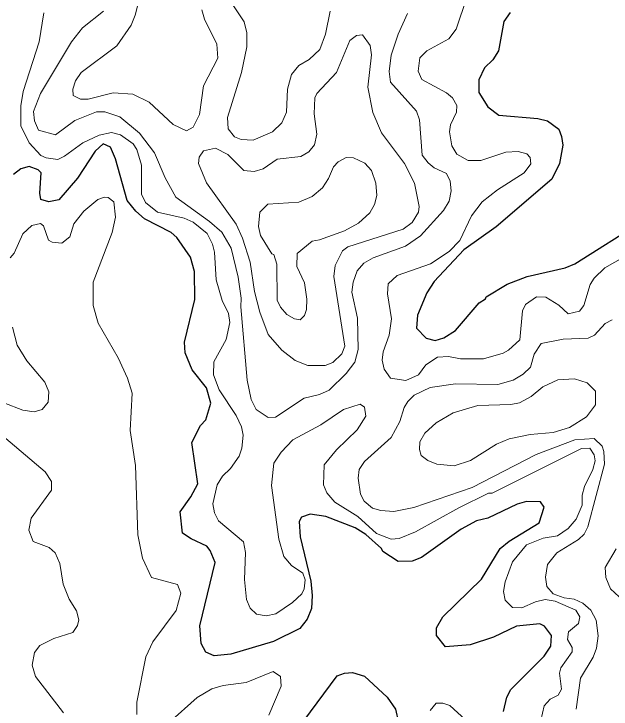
# Model space of a CAD drawing. Extents: x 763.2 to 816.8, y 7896.5 to 7952.7.
# Drawn here: x 769.673 to 772.041, y 7916.968 to 7919.723 of the extents above; entities that cross this region are included whole.
import ezdxf

# ---------------------------------------------------------------- set-up
doc = ezdxf.new("R2010")
doc.units = 0
doc.header["$LTSCALE"] = 0.064
doc.layers.add('1', color=7, linetype='Continuous', lineweight=25)
doc.layers.add('2', color=7, linetype='Continuous', lineweight=13)

msp = doc.modelspace()

# ---------------------------------------------------------------- linework, layer by layer
at = {"layer": '1'}
for points in [[(771.6404, 7919.7282), (771.6153, 7919.6938), (771.5941, 7919.5771), (771.5716, 7919.5416), (771.5393, 7919.5097), (771.516, 7919.4616), (771.5166, 7919.4123), (771.5522, 7919.3552), (771.5959, 7919.3216), (771.7506, 7919.3088), (771.7888, 7919.2988), (771.8327, 7919.2661), (771.8441, 7919.2378), (771.849, 7919.2024), (771.8358, 7919.1301), (771.8053, 7919.0684), (771.5854, 7918.8798), (771.4563, 7918.7882), (771.3396, 7918.6633), (771.3094, 7918.6173), (771.2724, 7918.5292), (771.269, 7918.4781), (771.3068, 7918.4384), (771.3426, 7918.4288), (771.3773, 7918.4392), (771.4239, 7918.4684), (771.5174, 7918.5778), (771.5424, 7918.5939), (771.5451, 7918.6019), (771.6288, 7918.6518), (771.7081, 7918.683), (771.8588, 7918.7171), (771.8974, 7918.7327), (772.1656, 7918.9012)], [(771.7761, 7917.2962), (771.7579, 7917.3058), (771.666, 7917.2973), (771.5739, 7917.253), (771.4814, 7917.2231), (771.3836, 7917.2153), (771.3478, 7917.2598), (771.3483, 7917.2899), (771.373, 7917.3343), (771.5264, 7917.4828), (771.6004, 7917.6043), (771.6361, 7917.6332), (771.7555, 7917.706), (771.7746, 7917.7685), (771.7605, 7917.7899), (771.7053, 7917.7904), (771.6683, 7917.7796), (771.5514, 7917.7245), (771.5072, 7917.7142), (771.4468, 7917.6813), (771.2886, 7917.5688), (771.2517, 7917.554), (771.197, 7917.553), (771.1359, 7917.5923), (771.1301, 7917.605), (771.0679, 7917.6597), (771.0257, 7917.687), (770.9098, 7917.7316), (770.8481, 7917.7411), (770.8137, 7917.7288), (770.8039, 7917.7119), (770.8073, 7917.6502), (770.8498, 7917.4754), (770.8561, 7917.4182), (770.8522, 7917.3668), (770.8357, 7917.3241), (770.8072, 7917.2869), (770.7019, 7917.2363), (770.5334, 7917.186), (770.4663, 7917.1795), (770.4341, 7917.1939), (770.4158, 7917.2277), (770.4095, 7917.2985), (770.4714, 7917.5488), (770.4512, 7917.5968), (770.4377, 7917.6142), (770.3757, 7917.6424), (770.3408, 7917.6656), (770.3322, 7917.7503), (770.3749, 7917.8095), (770.4025, 7917.8614), (770.3783, 7918.0249), (770.4124, 7918.0924), (770.4345, 7918.1142), (770.4535, 7918.1806), (770.4368, 7918.2414), (770.3795, 7918.3123), (770.3515, 7918.3803), (770.3487, 7918.4217), (770.3897, 7918.5918), (770.389, 7918.7026), (770.3727, 7918.7591), (770.3185, 7918.8377), (770.2969, 7918.8575), (770.1909, 7918.9116), (770.1559, 7918.9416), (770.1221, 7918.9842), (770.0764, 7919.1482), (770.0562, 7919.1948), (770.0275, 7919.2081), (769.9951, 7919.1796), (769.9257, 7919.0719), (769.8515, 7918.987), (769.8118, 7918.9789), (769.7803, 7918.9875), (769.7752, 7919.0125), (769.7813, 7919.0938), (769.7698, 7919.1053), (769.7339, 7919.1182), (769.7011, 7919.1086), (769.6709, 7919.0868)], [(771.627, 7917.0159), (771.6433, 7917.0455), (771.775, 7917.1777), (771.8011, 7917.2172), (771.8038, 7917.2592), (771.7761, 7917.2962)], [(770.7961, 7916.8854), (770.9549, 7917.0993), (770.983, 7917.1101), (771.0151, 7917.1134), (771.0628, 7917.0989), (771.1533, 7917.0155), (771.1862, 7916.968), (771.1979, 7916.9149)], [(771.6141, 7916.958), (771.627, 7917.0159)]]:
    msp.add_lwpolyline(points, dxfattribs=at)
at = {"layer": '2'}
for points in [[(770.4181, 7919.7395), (770.429, 7919.7027), (770.4769, 7919.6027), (770.4816, 7919.5483), (770.424, 7919.4384), (770.4092, 7919.3241), (770.384, 7919.2744), (770.3573, 7919.26), (770.3049, 7919.2848), (770.2088, 7919.3731), (770.145, 7919.4047), (770.0659, 7919.411), (769.9673, 7919.3848), (769.9366, 7919.3851), (769.9084, 7919.4), (769.9065, 7919.4249), (769.9173, 7919.4584), (769.9394, 7919.4913), (770.0805, 7919.5968), (770.1381, 7919.679), (770.1542, 7919.7179), (770.175, 7919.8014)], [(771.7451, 7918.6025), (771.7013, 7918.571), (771.6895, 7918.5459), (771.6781, 7918.4321), (771.6337, 7918.3906), (771.6121, 7918.3781), (771.5344, 7918.356), (771.4438, 7918.356), (771.3964, 7918.3658), (771.3519, 7918.3626), (771.3063, 7918.3323), (771.2768, 7918.2924), (771.2264, 7918.2706), (771.1655, 7918.2791), (771.1407, 7918.3153), (771.1326, 7918.3504), (771.1375, 7918.3839), (771.1605, 7918.4504), (771.1701, 7918.5141), (771.154, 7918.6134), (771.1561, 7918.6537), (771.193, 7918.687), (771.3241, 7918.7322), (771.3992, 7918.7821), (771.4411, 7918.8255), (771.4872, 7918.9224), (771.5298, 7918.9782), (771.5905, 7919.0261), (771.6957, 7919.0935), (771.7223, 7919.1292), (771.7194, 7919.1536), (771.7059, 7919.1691), (771.6726, 7919.1777), (771.6235, 7919.1758), (771.5239, 7919.1416), (771.4739, 7919.1422), (771.4296, 7919.167), (771.4086, 7919.1999), (771.4003, 7919.256), (771.4036, 7919.2841), (771.4282, 7919.3339), (771.4295, 7919.3605), (771.4122, 7919.3908), (771.3884, 7919.4101), (771.2898, 7919.4628), (771.2759, 7919.4963), (771.2829, 7919.5486), (771.3101, 7919.5775), (771.3969, 7919.6247), (771.4269, 7919.6633), (771.4686, 7919.7893)], [(770.5442, 7919.7546), (770.5854, 7919.6915), (770.5968, 7919.6477), (770.5965, 7919.5921), (770.5751, 7919.491), (770.5193, 7919.3127), (770.5225, 7919.2675), (770.5476, 7919.2366), (770.5745, 7919.2253), (770.6214, 7919.2224), (770.6977, 7919.2563), (770.7354, 7919.2918), (770.7543, 7919.3332), (770.7576, 7919.4246), (770.7733, 7919.4828), (770.8027, 7919.5185), (770.8436, 7919.5426)], [(769.7912, 7919.7269), (769.7731, 7919.6126), (769.7103, 7919.4159), (769.7011, 7919.3594), (769.7009, 7919.2791), (769.7337, 7919.2128), (769.7794, 7919.1623), (769.8003, 7919.1529), (769.8468, 7919.1464), (769.874, 7919.1589), (769.9459, 7919.2122), (770.0113, 7919.2424), (770.0594, 7919.2532), (770.0961, 7919.2446), (770.1461, 7919.2088), (770.1609, 7919.186), (770.1795, 7919.1244), (770.1794, 7919.0089), (770.1949, 7918.9764), (770.2426, 7918.9378), (770.3475, 7918.9141), (770.3843, 7918.8985), (770.439, 7918.8525), (770.4602, 7918.8105), (770.4683, 7918.7793), (770.4754, 7918.6693), (770.4984, 7918.5871), (770.5234, 7918.5363), (770.5294, 7918.4997), (770.5142, 7918.4326), (770.4654, 7918.3445), (770.4637, 7918.2927)], [(771.234, 7919.7244), (771.1966, 7919.6428), (771.1686, 7919.56), (771.1605, 7919.4949), (771.1654, 7919.4531), (771.2685, 7919.3377), (771.2806, 7919.3028), (771.2917, 7919.1639), (771.3155, 7919.1327), (771.3392, 7919.1136), (771.3875, 7919.0901), (771.4022, 7919.0604), (771.4069, 7919.0223), (771.3983, 7918.9816), (771.3764, 7918.9437), (771.2853, 7918.8442), (771.2261, 7918.803), (771.0974, 7918.7566), (771.0597, 7918.7351), (771.0343, 7918.7046), (771.0175, 7918.66), (771.0127, 7918.6207), (771.0357, 7918.5174), (771.0373, 7918.3929), (771.024, 7918.3435), (770.9906, 7918.2981), (770.9234, 7918.2326), (770.885, 7918.2149), (770.8239, 7918.2007), (770.7107, 7918.1246), (770.6811, 7918.1242), (770.6338, 7918.1552), (770.6142, 7918.1956), (770.5984, 7918.2723), (770.5722, 7918.5624), (770.5737, 7918.597), (770.5621, 7918.6804), (770.5344, 7918.7942), (770.4968, 7918.8583), (770.4488, 7918.8999), (770.3148, 7918.9965), (770.2721, 7919.0729), (770.2301, 7919.1728), (770.1705, 7919.2506), (770.0928, 7919.3153), (770.033, 7919.3353), (770.0007, 7919.335), (769.9148, 7919.3009), (769.8377, 7919.2436), (769.7703, 7919.2623), (769.7546, 7919.3), (769.7504, 7919.3364), (769.7784, 7919.4078), (769.9017, 7919.6132), (769.9455, 7919.6686), (770.0287, 7919.7339)], [(770.8436, 7919.5426), (770.8865, 7919.5819), (770.9088, 7919.6429), (770.927, 7919.7343)], [(769.6577, 7918.7566), (769.6746, 7918.775), (769.7084, 7918.8518), (769.7443, 7918.885), (769.7785, 7918.8929), (769.7898, 7918.8829), (769.8108, 7918.8266), (769.8243, 7918.8183), (769.8626, 7918.815), (769.8946, 7918.8395), (769.911, 7918.8907), (769.9507, 7918.9408), (770.0056, 7918.9878), (770.0319, 7918.9967), (770.0461, 7918.995)], [(770.0461, 7918.995), (770.069, 7918.9778), (770.0757, 7918.9171), (770.0626, 7918.8573), (769.9871, 7918.66), (769.9872, 7918.5673)], [(772.2445, 7918.8469), (772.0156, 7918.7163), (771.9734, 7918.676), (771.9582, 7918.651), (771.9325, 7918.5676)], [(771.9325, 7918.5676), (771.9154, 7918.5448), (771.8703, 7918.5339), (771.833, 7918.5689), (771.7824, 7918.6001), (771.7451, 7918.6025)], [(769.9872, 7918.5673), (770.0074, 7918.4976), (770.0859, 7918.3603), (770.1232, 7918.2794), (770.1413, 7918.2203), (770.1333, 7918.0724), (770.1547, 7917.9329), (770.1646, 7917.6583), (770.1824, 7917.5662), (770.2184, 7917.4893), (770.3215, 7917.4621), (770.3352, 7917.4274), (770.3158, 7917.3591), (770.2241, 7917.2341), (770.196, 7917.175), (770.1597, 7916.9951), (770.1597, 7916.9461)], [(772.0451, 7918.5104), (772.0164, 7918.4958), (771.9743, 7918.4501), (771.9492, 7918.4382), (771.8501, 7918.4347), (771.7637, 7918.4166), (771.7362, 7918.3743), (771.7209, 7918.3228), (771.6925, 7918.295), (771.6525, 7918.2714), (771.591, 7918.2542), (771.4234, 7918.2572), (771.3235, 7918.2421), (771.2597, 7918.2116), (771.2348, 7918.1872), (771.2204, 7918.1628), (771.2028, 7918.1072), (771.1682, 7918.0441), (771.0623, 7917.9489), (771.0423, 7917.9172), (771.0373, 7917.883), (771.0468, 7917.82), (771.062, 7917.7923), (771.0952, 7917.7647), (771.1275, 7917.7545), (771.1791, 7917.7516), (771.2591, 7917.7671), (771.4901, 7917.8465), (771.7429, 7917.9766), (771.8964, 7918.0349), (771.9733, 7918.0405), (772.0045, 7918.0098), (772.0119, 7917.9888), (772.015, 7917.9382), (771.9489, 7917.6898), (771.9332, 7917.6617), (771.9113, 7917.6395), (771.8254, 7917.5873), (771.7885, 7917.5408), (771.7802, 7917.4906), (771.7853, 7917.454), (771.8113, 7917.4248), (771.854, 7917.4094), (771.8941, 7917.4041), (771.9289, 7917.3883), (771.9601, 7917.3604), (771.9809, 7917.3209), (771.9888, 7917.2582), (771.9826, 7917.2094), (771.9689, 7917.1744), (771.9193, 7917.0909), (771.9016, 7916.9679)], [(769.6329, 7918.1816), (769.7084, 7918.1521), (769.7529, 7918.1457), (769.7853, 7918.1558), (769.809, 7918.1849), (769.8111, 7918.2253), (769.7954, 7918.2642), (769.7242, 7918.3486), (769.6864, 7918.4103), (769.6679, 7918.4817)], [(770.4637, 7918.2927), (770.4864, 7918.2335), (770.5547, 7918.131), (770.5757, 7918.0867), (770.5818, 7918.0533), (770.5767, 7918.002)], [(770.5767, 7918.002), (770.5657, 7917.9705), (770.5314, 7917.9212), (770.4998, 7917.8909), (770.4794, 7917.8568), (770.4621, 7917.7813), (770.4689, 7917.7457), (770.4835, 7917.7138), (770.5834, 7917.6306), (770.5918, 7917.5885), (770.587, 7917.482), (770.5945, 7917.4021), (770.6099, 7917.3684), (770.6342, 7917.3442), (770.6726, 7917.3374), (770.711, 7917.3459), (770.777, 7917.3905), (770.8143, 7917.4248), (770.8237, 7917.444), (770.8273, 7917.4799), (770.818, 7917.5062), (770.7739, 7917.5365), (770.7433, 7917.5724), (770.7238, 7917.6421), (770.6938, 7917.8548), (770.7038, 7917.9433), (770.7322, 7917.9859), (770.7786, 7918.035), (770.8903, 7918.0943), (770.9803, 7918.1557), (771.0464, 7918.1767), (771.0634, 7918.1647), (771.0683, 7918.1284), (771.0339, 7918.075), (770.9513, 7917.9955), (770.9033, 7917.9361), (770.901, 7917.8574), (770.9141, 7917.8252), (770.9453, 7917.7876), (771.0359, 7917.7307), (771.1111, 7917.6635), (771.1681, 7917.6412), (771.2004, 7917.6447), (771.2656, 7917.6707), (771.4365, 7917.766), (771.5551, 7917.8233), (771.5689, 7917.8242), (771.9231, 7918.0009), (771.9556, 7918.0023), (771.9737, 7917.9762), (771.9768, 7917.9519), (771.9675, 7917.9179), (771.9357, 7917.8501), (771.9264, 7917.8162), (771.926, 7917.7761), (771.9015, 7917.7201), (771.8705, 7917.6839), (771.8282, 7917.6549), (771.7718, 7917.646), (771.7046, 7917.6196), (771.6499, 7917.5517), (771.6205, 7917.4728), (771.6141, 7917.4347), (771.6207, 7917.3995), (771.6496, 7917.3708), (771.6873, 7917.3695), (771.7403, 7917.3934), (771.7793, 7917.4025), (771.8192, 7917.3958), (771.9006, 7917.3604), (771.916, 7917.3342), (771.9112, 7917.3077), (771.8722, 7917.2741), (771.8672, 7917.2444), (771.8862, 7917.2117), (771.8868, 7917.1947), (771.8408, 7917.1315), (771.836, 7917.1105), (771.8439, 7917.0464), (771.8311, 7917.0238), (771.7994, 7917.0079), (771.7754, 7916.9805), (771.7621, 7916.9222)], [(769.869, 7916.9534), (769.7587, 7917.0973), (769.7455, 7917.1421), (769.7549, 7917.1926), (769.7764, 7917.2198), (769.8319, 7917.248), (769.9068, 7917.2719), (769.9249, 7917.2998), (769.9309, 7917.3223), (769.9213, 7917.3577), (769.8921, 7917.4038), (769.8689, 7917.463), (769.8548, 7917.5448), (769.8365, 7917.5871), (769.8126, 7917.608), (769.7496, 7917.6326), (769.7325, 7917.6765), (769.7413, 7917.7247), (769.8215, 7917.836), (769.8225, 7917.8704), (769.7974, 7917.9078), (769.6413, 7918.0409)], [(772.1234, 7917.3649), (772.0386, 7917.445), (772.0202, 7917.4893), (772.017, 7917.5296), (772.0606, 7917.6027)], [(770.2866, 7916.9135), (770.3995, 7917.0133), (770.4575, 7917.0479), (770.503, 7917.0609), (770.5944, 7917.074), (770.701, 7917.1168), (770.7293, 7917.0973), (770.733, 7917.0584), (770.6838, 7916.9443)], [(771.3231, 7916.9618), (771.3474, 7916.9918), (771.3735, 7916.9919), (771.401, 7916.9826), (771.4638, 7916.9252)]]:
    msp.add_lwpolyline(points, dxfattribs=at)
for points in [[(770.8418, 7919.1766), (770.8647, 7919.2043), (770.8742, 7919.247), (770.8632, 7919.3266), (770.8665, 7919.3906), (770.8737, 7919.4073), (770.9524, 7919.491), (771.005, 7919.6172), (771.0318, 7919.6375), (771.055, 7919.6408), (771.0856, 7919.5985), (771.0913, 7919.5611), (771.0766, 7919.4335), (771.0959, 7919.3319), (771.1309, 7919.2517), (771.2219, 7919.1304), (771.2614, 7919.053), (771.2803, 7918.9598), (771.277, 7918.9369), (771.2524, 7918.8968), (771.2157, 7918.8695), (770.9962, 7918.7996), (770.976, 7918.7845), (770.946, 7918.7262), (770.9419, 7918.6824), (770.9844, 7918.4065), (770.9737, 7918.3754), (770.9369, 7918.3414), (770.9065, 7918.3297), (770.8378, 7918.3302), (770.7877, 7918.3494), (770.7352, 7918.3901), (770.6809, 7918.4531), (770.6477, 7918.5418), (770.6266, 7918.6233), (770.6096, 7918.7396), (770.5799, 7918.8345), (770.5538, 7918.8896), (770.436, 7919.0539), (770.4047, 7919.1305), (770.408, 7919.1561), (770.425, 7919.18), (770.4721, 7919.1908), (770.5205, 7919.1666), (770.5846, 7919.1027), (770.6254, 7919.0982), (770.6614, 7919.109), (770.7169, 7919.1479), (770.8102, 7919.1583)], [(770.9831, 7918.8637), (771.0392, 7918.8942), (771.0838, 7918.9351), (771.1026, 7918.9684), (771.1113, 7919.0032), (771.1081, 7919.053), (771.0908, 7919.1026), (771.0645, 7919.1318), (771.0191, 7919.1529), (770.9908, 7919.1544), (770.9589, 7919.1372), (770.9406, 7919.1173), (770.9201, 7919.0703), (770.8958, 7919.0335), (770.8549, 7919.0001), (770.8028, 7918.9775), (770.6795, 7918.9696), (770.6482, 7918.9379), (770.6428, 7918.8802), (770.6511, 7918.8448), (770.695, 7918.7729), (770.7035, 7918.7696), (770.7151, 7918.7317), (770.7163, 7918.5892), (770.7302, 7918.5609), (770.7545, 7918.532), (770.7854, 7918.5141), (770.8085, 7918.5109), (770.8247, 7918.5281), (770.8332, 7918.5516), (770.8349, 7918.5924), (770.8248, 7918.6573), (770.7941, 7918.7226), (770.796, 7918.7732), (770.855, 7918.8225), (770.8846, 7918.8275)], [(771.677, 7918.1818), (771.7236, 7918.2071), (771.7697, 7918.2449), (771.8296, 7918.2733), (771.8961, 7918.2771), (771.9461, 7918.2606), (771.9786, 7918.2276), (771.9785, 7918.1739), (771.9433, 7918.1264), (771.8758, 7918.0843), (771.8104, 7918.0636), (771.7192, 7918.0568), (771.6364, 7918.0386), (771.5857, 7918.0179), (771.4831, 7917.9538), (771.4182, 7917.9322), (771.3498, 7917.9391), (771.3143, 7917.9538), (771.2878, 7917.9732), (771.2805, 7917.9968), (771.2819, 7918.0275), (771.3018, 7918.0617), (771.3473, 7918.1021), (771.4147, 7918.1428), (771.5121, 7918.1719), (771.6437, 7918.1753)]]:
    msp.add_lwpolyline(points, close=True, dxfattribs=at)

doc.saveas('drawing.dxf')
